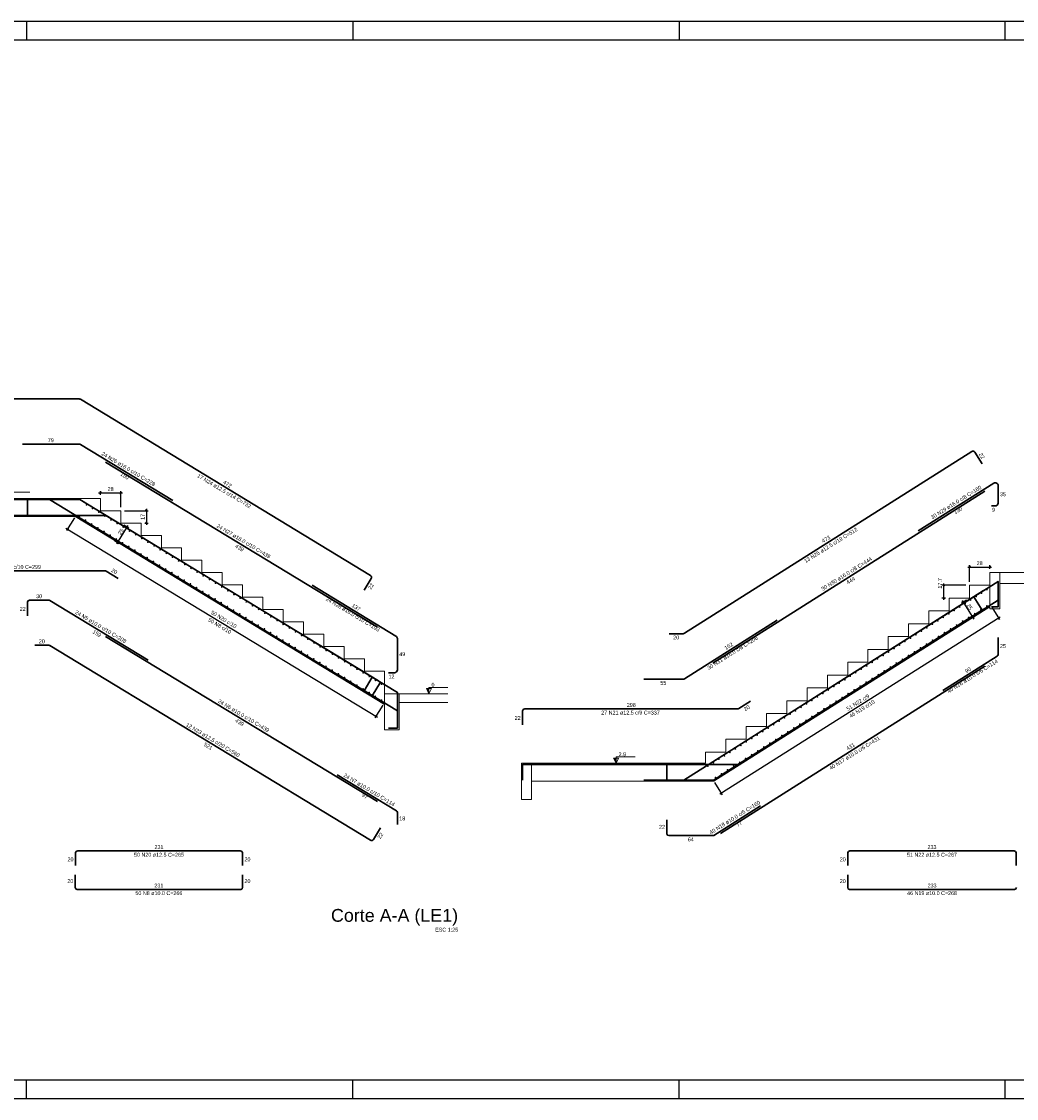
# Model space of a CAD drawing. Header units: millimetres. Extents: x 10 to 1250, y -62 to 528.
# Tile 893 of 909: x 1004 to 1059, y 133 to 193. Entities that reach past the tile are written whole.
import ezdxf

# ---------------------------------------------------------------- set-up
doc = ezdxf.new("R2010")
doc.units = ezdxf.units.MM
doc.header["$LTSCALE"] = 0.05
for name, color, linetype, lineweight in [('Descrição da armadura', 7, 'Continuous', 5), ('DT-Barras na forma', 2, 'Continuous', 30), ('DT-Barras no corte', 5, 'Continuous', 5), ('DT-Barras rebatidas', 2, 'Continuous', 30), ('DT-Cotas', 9, 'Continuous', 5), ('DT-Forma', 5, 'Continuous', 5), ('DT-Textos', 7, 'Continuous', 5), ('DT-Título', 3, 'Continuous', 20), ('Textos armaduras', 7, 'Continuous', 5)]:
    doc.layers.add(name, color=color, linetype=linetype, lineweight=lineweight)
doc.layers.add('FOLHA_PADRÃO', color=7, linetype='Continuous')
doc.styles.add('Arial', font='arial.ttf')
doc.styles.get("Standard").update_dxf_attribs({"font": 'arial.ttf'})
doc.dimstyles.new('UM_25.000000', dxfattribs={"dimtxt": 0.18, "dimasz": 0.1, "dimexe": 0.1, "dimexo": 0.2, "dimgap": 0, "dimtad": 1, "dimtih": 1, "dimtoh": 1, "dimdec": 1, "dimlfac": 25, "dimzin": 0, "dimdsep": 46, "dimtxsty": 'Standard', "dimcen": 0.09, "dimdle": 0.1, "dimadec": 1, "dimazin": 2, "dimtfac": 1, "dimtdec": 4, "dimtofl": 0, "dimtmove": 0, "dimatfit": 3, "dimfxl": 1, "dimtolj": 1, "dimarcsym": 0})

# ---------------------------------------------------------------- blocks, each defined once
blk = doc.blocks.new('A1EST. 1500')
at = {"layer": 'FOLHA_PADRÃO', "color": 1, "linetype": 'Continuous'}
for p, q in [((150.008, 59.4), (0, 59.4)), ((59.5, 59.4), (59.5, 58.4)), ((77.5, 59.4), (77.5, 58.4)), ((95.5, 59.4), (95.5, 58.4)), ((113.5, 58.4), (113.5, 59.4)), ((59.5, 0), (59.5, 1)), ((77.5, 0), (77.5, 1)), ((95.5, 0), (95.5, 1)), ((113.5, 0), (113.5, 1)), ((0, 0), (150.008, 0))]:
    blk.add_line(p, q, dxfattribs=at)
at = {"layer": 'FOLHA_PADRÃO', "color": 6, "linetype": 'Continuous'}
blk.add_lwpolyline([(149, 58.4), (149, 1), (1, 1), (1, 58.4), (149, 58.4)], dxfattribs=at)
blk = doc.blocks.new('_Oblique')
at = {"color": 0, "linetype": 'ByBlock', "lineweight": -2}
blk.add_line((-0.5, -0.5), (0.5, 0.5), dxfattribs=at)
blk = doc.blocks.new('*D2322')
at = {"layer": 'Defpoints', "color": 0, "transparency": 16777216}
for p in [(1009.601, 166.582), (1008.481, 166.282), (1009.601, 165.602)]:
    blk.add_point(p, dxfattribs=at)
at = {"layer": 'DT-Cotas', "color": 0, "lineweight": -2, "transparency": 16777216}
for p, q in [((1008.381, 166.582), (1009.701, 166.582)), ((1008.481, 166.482), (1008.481, 166.682)), ((1009.601, 165.802), (1009.601, 166.682))]:
    blk.add_line(p, q, dxfattribs=at)
at = {"layer": 'DT-Cotas', "color": 0, "lineweight": -2, "transparency": 16777216, "xscale": 0.1, "yscale": 0.1, "zscale": 0.1, "rotation": 180}
blk.add_blockref('_Oblique', (1008.481, 166.582), dxfattribs=at)
at = {"layer": 'DT-Cotas', "color": 0, "lineweight": -2, "transparency": 16777216, "xscale": 0.1, "yscale": 0.1, "zscale": 0.1}
blk.add_blockref('_Oblique', (1009.601, 166.582), dxfattribs=at)
at = {"layer": 'DT-Cotas', "transparency": 16777216, "insert": (1009.041, 166.794), "char_height": 0.2118, "attachment_point": 5, "rotation": 0.00573, "style": 'Arial'}
blk.add_mtext('\\A1;28', dxfattribs=at)
blk = doc.blocks.new('*D2323')
at = {"layer": 'Defpoints', "color": 0, "transparency": 16777216}
for p in [(1009.601, 165.602), (1010.721, 164.922), (1011.021, 164.922)]:
    blk.add_point(p, dxfattribs=at)
at = {"layer": 'DT-Cotas', "color": 0, "lineweight": -2, "transparency": 16777216}
for p, q in [((1009.801, 165.602), (1011.121, 165.602)), ((1011.021, 165.702), (1011.021, 164.822)), ((1010.921, 164.922), (1011.121, 164.922))]:
    blk.add_line(p, q, dxfattribs=at)
at = {"layer": 'DT-Cotas', "color": 0, "lineweight": -2, "transparency": 16777216, "xscale": 0.1, "yscale": 0.1, "zscale": 0.1}
for p, rotation in [((1011.021, 165.602), 90), ((1011.021, 164.922), 270)]:
    blk.add_blockref('_Oblique', p, dxfattribs=dict(at, rotation=rotation))
at = {"layer": 'DT-Cotas', "transparency": 16777216, "insert": (1010.809, 165.262), "char_height": 0.2118, "attachment_point": 5, "rotation": 90, "style": 'Arial'}
blk.add_mtext('\\A1;17', dxfattribs=at)
blk = doc.blocks.new('*D2324')
at = {"layer": 'Defpoints', "color": 0, "transparency": 16777216}
for p in [(1009.601, 164.922), (1009.953, 164.708), (1009.082, 164.067)]:
    blk.add_point(p, dxfattribs=at)
at = {"layer": 'DT-Cotas', "color": 0, "lineweight": -2, "transparency": 16777216}
for p, q in [((1009.382, 163.768), (1010.005, 164.793)), ((1009.772, 164.818), (1010.039, 164.656)), ((1009.253, 163.963), (1009.52, 163.801))]:
    blk.add_line(p, q, dxfattribs=at)
at = {"layer": 'DT-Cotas', "color": 0, "lineweight": -2, "transparency": 16777216, "xscale": 0.1, "yscale": 0.1, "zscale": 0.1}
for p, rotation in [((1009.953, 164.708), 58.73626830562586), ((1009.434, 163.853), 238.7362683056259)]:
    blk.add_blockref('_Oblique', p, dxfattribs=dict(at, rotation=rotation))
at = {"layer": 'DT-Cotas', "transparency": 16777216, "insert": (1009.603, 164.441), "char_height": 0.2118, "attachment_point": 5, "rotation": 58.73627, "style": 'Arial'}
blk.add_mtext('\\A1;25', dxfattribs=at)
blk = doc.blocks.new('*D2328')
at = {"layer": 'Defpoints', "color": 0, "transparency": 16777216}
for p in [(1007.146, 165.388), (1024.161, 155.057), (1023.679, 154.263)]:
    blk.add_point(p, dxfattribs=at)
at = {"layer": 'DT-Cotas', "color": 0, "lineweight": -2, "transparency": 16777216}
for p, q in [((1007.042, 165.217), (1006.612, 164.509)), ((1006.578, 164.646), (1023.765, 154.211)), ((1024.057, 154.886), (1023.627, 154.178))]:
    blk.add_line(p, q, dxfattribs=at)
at = {"layer": 'DT-Cotas', "color": 0, "lineweight": -2, "transparency": 16777216, "xscale": 0.1, "yscale": 0.1, "zscale": 0.1}
for p, rotation in [((1006.664, 164.594), 148.7362683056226), ((1023.679, 154.263), 328.7362683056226)]:
    blk.add_blockref('_Oblique', p, dxfattribs=dict(at, rotation=rotation))
blk = doc.blocks.new('*D2325')
at = {"layer": 'Defpoints', "color": 0, "transparency": 16777216}
for p in [(1057.548, 162.497), (1057.548, 162.197), (1056.428, 161.489)]:
    blk.add_point(p, dxfattribs=at)
at = {"layer": 'DT-Cotas', "color": 0, "lineweight": -2, "transparency": 16777216}
for p, q in [((1056.328, 162.497), (1057.648, 162.497)), ((1056.428, 161.689), (1056.428, 162.597)), ((1057.548, 162.397), (1057.548, 162.597))]:
    blk.add_line(p, q, dxfattribs=at)
at = {"layer": 'DT-Cotas', "color": 0, "lineweight": -2, "transparency": 16777216, "xscale": 0.1, "yscale": 0.1, "zscale": 0.1, "rotation": 180}
blk.add_blockref('_Oblique', (1056.428, 162.497), dxfattribs=at)
at = {"layer": 'DT-Cotas', "color": 0, "lineweight": -2, "transparency": 16777216, "xscale": 0.1, "yscale": 0.1, "zscale": 0.1}
blk.add_blockref('_Oblique', (1057.548, 162.497), dxfattribs=at)
at = {"layer": 'DT-Cotas', "transparency": 16777216, "insert": (1056.988, 162.709), "char_height": 0.2118, "attachment_point": 5, "rotation": 0.00573, "style": 'Arial'}
blk.add_mtext('\\A1;28', dxfattribs=at)
blk = doc.blocks.new('*D2326')
at = {"layer": 'Defpoints', "color": 0, "transparency": 16777216}
for p in [(1055.008, 161.489), (1056.428, 161.489), (1055.308, 160.781)]:
    blk.add_point(p, dxfattribs=at)
at = {"layer": 'DT-Cotas', "color": 0, "lineweight": -2, "transparency": 16777216}
for p, q in [((1055.008, 160.681), (1055.008, 161.589)), ((1056.228, 161.489), (1054.908, 161.489)), ((1055.108, 160.781), (1054.908, 160.781))]:
    blk.add_line(p, q, dxfattribs=at)
at = {"layer": 'DT-Cotas', "color": 0, "lineweight": -2, "transparency": 16777216, "xscale": 0.1, "yscale": 0.1, "zscale": 0.1}
for p, rotation in [((1055.008, 161.489), 90), ((1055.008, 160.781), 270)]:
    blk.add_blockref('_Oblique', p, dxfattribs=dict(at, rotation=rotation))
at = {"layer": 'DT-Cotas', "transparency": 16777216, "insert": (1054.797, 161.595), "char_height": 0.2118, "attachment_point": 5, "rotation": 90, "style": 'Arial'}
blk.add_mtext('\\A1;17.7', dxfattribs=at)
blk = doc.blocks.new('*D2327')
at = {"layer": 'Defpoints', "color": 0, "transparency": 16777216}
for p in [(1056.428, 160.781), (1056.963, 159.936), (1056.613, 159.715)]:
    blk.add_point(p, dxfattribs=at)
at = {"layer": 'DT-Cotas', "color": 0, "lineweight": -2, "transparency": 16777216}
for p, q in [((1056.259, 160.674), (1055.994, 160.507)), ((1056.025, 160.645), (1056.666, 159.63)), ((1056.794, 159.829), (1056.528, 159.661))]:
    blk.add_line(p, q, dxfattribs=at)
at = {"layer": 'DT-Cotas', "color": 0, "lineweight": -2, "transparency": 16777216, "xscale": 0.1, "yscale": 0.1, "zscale": 0.1}
for p, rotation in [((1056.078, 160.56), 122.2987350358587), ((1056.613, 159.715), 302.2987350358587)]:
    blk.add_blockref('_Oblique', p, dxfattribs=dict(at, rotation=rotation))
at = {"layer": 'DT-Cotas', "transparency": 16777216, "insert": (1056.435, 160.3), "char_height": 0.2118, "attachment_point": 5, "rotation": 302.29874, "style": 'Arial'}
blk.add_mtext('\\A1;25', dxfattribs=at)
blk = doc.blocks.new('*D2329')
at = {"layer": 'Defpoints', "color": 0, "transparency": 16777216}
for p in [(1057.548, 160.453), (1042.25, 150.782), (1042.735, 150.015)]:
    blk.add_point(p, dxfattribs=at)
at = {"layer": 'DT-Cotas', "color": 0, "lineweight": -2, "transparency": 16777216}
for p, q in [((1057.655, 160.284), (1058.087, 159.601)), ((1058.118, 159.739), (1042.65, 149.961)), ((1042.357, 150.613), (1042.788, 149.93))]:
    blk.add_line(p, q, dxfattribs=at)
at = {"layer": 'DT-Cotas', "color": 0, "lineweight": -2, "transparency": 16777216, "xscale": 0.1, "yscale": 0.1, "zscale": 0.1}
for p, rotation in [((1058.033, 159.685), 32.29873503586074), ((1042.735, 150.015), 212.2987350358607)]:
    blk.add_blockref('_Oblique', p, dxfattribs=dict(at, rotation=rotation))

msp = doc.modelspace()

# ---------------------------------------------------------------- hatches: boundary and pattern name
at = {"layer": 'DT-Textos', "linetype": 'Continuous'}
for points in [[(1026.6042, 155.5098), (1026.6042, 155.7898), (1026.4642, 155.7898), (1026.6042, 155.5098)], [(1036.9283, 151.6773), (1036.9283, 151.9573), (1036.7883, 151.9573), (1036.9283, 151.6773)]]:
    msp.add_hatch(color=256, dxfattribs=at).paths.add_polyline_path(points)

# ---------------------------------------------------------------- linework, layer by layer
at = {"layer": 'DT-Barras na forma'}
for points in [[(998.385, 166.2178), (998.385, 165.3458), (1008.7794, 165.3458), (1009.4632, 164.9306)], [(998.481, 165.3458), (998.481, 166.2178), (1007.3431, 166.2178), (1023.481, 156.4198), (1023.0285, 155.6744)], [(1004.1838, 166.2178), (1007.3431, 166.2178), (1012.4727, 163.1034)], [(1004.4629, 165.3458), (1004.4629, 166.2178), (1005.6629, 166.2178), (1011.104, 162.9143)], [(1023.9336, 156.145), (1023.481, 155.3997), (1005.6629, 166.2178), (1004.8629, 166.2178)], [(1008.823, 165.3193), (1023.8191, 156.2145)], [(1008.823, 164.2992), (1023.8191, 155.1944)], [(1057.6483, 160.2973), (1058.0083, 160.2973), (1058.0083, 161.7044), (1053.6011, 158.9184)], [(1058.0083, 161.6628), (1058.0083, 160.6727), (1054.9545, 158.7423)], [(1057.2102, 161.1998), (1042.2064, 151.7153)], [(1057.1282, 160.1164), (1056.6623, 160.8535), (1040.6656, 150.7413), (1039.8656, 150.7413)], [(1057.2102, 160.1682), (1042.6356, 150.955)], [(1020.1694, 158.4304), (1024.861, 155.5819), (1024.861, 153.6098), (1024.375, 153.6098)], [(1021.538, 156.5793), (1024.861, 154.5618), (1024.861, 153.8464)], [(1045.8155, 153.9968), (1040.6656, 150.7413), (1038.4596, 150.7413)], [(1044.8913, 152.3809), (1042.2975, 150.7413), (1039.7338, 150.7413), (1039.7338, 151.6133)], [(1031.7723, 150.7413), (1031.7723, 151.6133), (1043.677, 151.6133), (1044.3532, 152.0407)]]:
    msp.add_lwpolyline(points, dxfattribs=at)
at = {"layer": 'DT-Barras no corte'}
for centre in [(1007.7055, 165.9276), (1008.0448, 165.7216), (1007.3157, 165.2845), (1008.3841, 165.5156), (1008.7234, 165.3096), (1007.656, 165.0779), (1007.9964, 164.8713), (1008.3367, 164.6646), (1009.0627, 165.1036), (1009.4019, 164.8976), (1009.7412, 164.6916), (1008.677, 164.458), (1009.0173, 164.2514), (1009.3576, 164.0448), (1010.0805, 164.4856), (1010.4198, 164.2796), (1010.7591, 164.0736), (1009.6979, 163.8382), (1010.0382, 163.6316), (1010.3785, 163.4249), (1011.0984, 163.8676), (1011.4377, 163.6616), (1011.777, 163.4556), (1010.7188, 163.2183), (1011.0591, 163.0117), (1011.3994, 162.8051), (1012.1163, 163.2496), (1012.4556, 163.0436), (1012.7948, 162.8376), (1011.7398, 162.5985), (1012.0801, 162.3919), (1012.4204, 162.1852), (1013.1341, 162.6316), (1013.4734, 162.4256), (1013.8127, 162.2196), (1012.7607, 161.9786), (1013.101, 161.772), (1013.4413, 161.5654), (1014.152, 162.0137), (1014.4913, 161.8077), (1014.8306, 161.6017), (1013.7816, 161.3588), (1014.1219, 161.1522), (1015.1699, 161.3957), (1015.5092, 161.1897), (1015.8484, 160.9837), (1057.0954, 161.0563), (1057.3973, 161.2472), (1014.4622, 160.9455), (1014.8025, 160.7389), (1015.1428, 160.5323), (1016.1877, 160.7777), (1016.527, 160.5717), (1016.8663, 160.3657), (1056.1896, 160.4837), (1056.4916, 160.6746), (1056.7935, 160.8654), (1015.4832, 160.3257), (1015.8235, 160.1191), (1016.1638, 159.9125), (1017.2056, 160.1597), (1017.5449, 159.9537), (1055.2838, 159.9111), (1055.5858, 160.102), (1055.8877, 160.2928), (1056.7169, 159.9273), (1057.0494, 160.1376), (1057.382, 160.3478), (1016.5041, 159.7059), (1016.8444, 159.4992), (1017.1847, 159.2926), (1017.8842, 159.7477), (1018.2235, 159.5417), (1018.5628, 159.3357), (1054.3781, 159.3385), (1054.68, 159.5294), (1054.9819, 159.7203), (1055.7191, 159.2966), (1056.0517, 159.5069), (1056.3843, 159.7171), (1017.525, 159.086), (1017.8653, 158.8794), (1018.2056, 158.6728), (1018.9021, 159.1297), (1019.2413, 158.9237), (1019.5806, 158.7177), (1053.4723, 158.7659), (1053.7742, 158.9568), (1054.0761, 159.1477), (1054.7214, 158.6659), (1055.054, 158.8762), (1055.3866, 159.0864), (1018.5459, 158.4662), (1018.8862, 158.2595), (1019.2266, 158.0529), (1019.9199, 158.5117), (1020.2592, 158.3057), (1020.5985, 158.0997), (1052.2645, 158.0025), (1052.5665, 158.1934), (1052.8684, 158.3842), (1053.1703, 158.5751), (1053.7237, 158.0352), (1054.0563, 158.2455), (1054.3888, 158.4557), (1019.5669, 157.8463), (1019.9072, 157.6397), (1020.2475, 157.4331), (1020.9378, 157.8937), (1021.2771, 157.6877), (1021.6164, 157.4817), (1051.3588, 157.4299), (1051.6607, 157.6208), (1051.9626, 157.8116), (1052.726, 157.4045), (1053.0585, 157.6148), (1053.3911, 157.825), (1020.5878, 157.2265), (1020.9281, 157.0198), (1021.2684, 156.8132), (1021.9557, 157.2757), (1022.2949, 157.0697), (1022.6342, 156.8637), (1050.453, 156.8573), (1050.7549, 157.0482), (1051.0568, 157.239), (1052.0608, 156.984), (1052.3934, 157.1943), (1021.6087, 156.6066), (1021.949, 156.4), (1022.9735, 156.6577), (1023.3128, 156.4517), (1023.6521, 156.2457), (1049.5472, 156.2847), (1049.8491, 156.4756), (1050.151, 156.6665), (1051.0631, 156.3533), (1051.3957, 156.5636), (1051.7282, 156.7738), (1022.2893, 156.1934), (1022.6296, 155.9868), (1022.97, 155.7801), (1023.9914, 156.0397), (1048.6414, 155.7121), (1048.9433, 155.903), (1049.2453, 156.0939), (1050.0653, 155.7226), (1050.3979, 155.9329), (1050.7305, 156.1431), (1023.3103, 155.5735), (1023.6506, 155.3669), (1023.9909, 155.1603), (1047.7356, 155.1396), (1048.0375, 155.3304), (1048.3395, 155.5213), (1049.0676, 155.0919), (1049.4002, 155.3022), (1049.7328, 155.5124), (1046.8298, 154.567), (1047.1318, 154.7578), (1047.4337, 154.9487), (1048.0699, 154.4612), (1048.4025, 154.6715), (1048.735, 154.8817), (1045.924, 153.9944), (1046.226, 154.1852), (1046.5279, 154.3761), (1047.0722, 153.8305), (1047.4047, 154.0407), (1047.7373, 154.251), (1045.0182, 153.4218), (1045.3202, 153.6127), (1045.6221, 153.8035), (1046.407, 153.41), (1046.7396, 153.6203), (1043.8105, 152.6583), (1044.1125, 152.8492), (1044.4144, 153.0401), (1044.7163, 153.2309), (1045.4093, 152.7793), (1045.7419, 152.9896), (1046.0744, 153.1998), (1042.9047, 152.0858), (1043.2067, 152.2766), (1043.5086, 152.4675), (1044.4116, 152.1486), (1044.7441, 152.3589), (1045.0767, 152.5691), (1041.999, 151.5132), (1042.3009, 151.704), (1042.6028, 151.8949), (1043.4138, 151.5179), (1043.7464, 151.7282), (1044.079, 151.9384), (1042.4161, 150.8872), (1042.7487, 151.0974), (1043.0813, 151.3077)]:
    msp.add_circle(centre, 0.02, dxfattribs=at)
at = {"layer": 'DT-Barras rebatidas'}
for p, q in [((998.606, 171.7652), (1007.3082, 171.7652)), ((1007.373, 171.7471), (1023.3742, 162.0321)), ((1004.1838, 169.2768), (1007.2984, 169.2768)), ((1007.3814, 169.2536), (1012.4727, 166.1624)), ((1056.5566, 168.8663), (1040.6962, 158.8403)), ((1057.1282, 168.1961), (1056.7291, 168.8275)), ((1008.768, 168.2878), (1023.7642, 159.183)), ((1057.7628, 167.1185), (1053.6011, 164.4877)), ((1058.0083, 166.0266), (1058.0083, 166.9832)), ((1057.2668, 166.6796), (1042.263, 157.1951)), ((1057.6483, 165.8666), (1057.8483, 165.8666)), ((998.485, 162.2868), (1008.7514, 162.2868)), ((1008.8033, 162.2723), (1009.4632, 161.8716)), ((1023.4162, 161.8603), (1023.0285, 161.2218)), ((1020.1694, 161.4894), (1024.7841, 158.6877)), ((1004.4629, 159.7984), (1004.4629, 160.5704)), ((1004.5629, 160.6704), (1005.6349, 160.6704)), ((1005.6868, 160.6559), (1011.104, 157.3669)), ((1045.8155, 159.5661), (1040.7048, 156.3354)), ((1008.768, 158.6613), (1023.7642, 149.5565)), ((1040.6294, 158.8209), (1039.8656, 158.8209)), ((1058.0083, 158.6038), (1058.0083, 157.6688)), ((1005.6279, 158.182), (1004.8629, 158.182)), ((1023.3742, 147.4287), (1005.6928, 158.1638)), ((1024.861, 158.5509), (1024.861, 156.8288)), ((1057.9617, 157.5843), (1054.9545, 155.6833)), ((1057.2668, 157.0197), (1042.6922, 147.8065)), ((1024.701, 156.6688), (1024.375, 156.6688)), ((1040.6193, 156.3106), (1038.4596, 156.3106)), ((1043.7076, 154.6916), (1044.3532, 155.0997)), ((1031.7723, 153.8003), (1031.7723, 154.5473)), ((1031.8973, 154.6723), (1043.6408, 154.6723)), ((1021.538, 151.0319), (1024.8129, 149.0436)), ((1044.8913, 149.3219), (1042.322, 147.6978)), ((1024.861, 148.9581), (1024.861, 148.299)), ((1039.7338, 147.7823), (1039.7338, 148.5543)), ((1023.9336, 148.1092), (1023.5459, 147.4707)), ((1042.2686, 147.6823), (1039.8338, 147.6823)), ((1007.224, 146.8343), (1016.196, 146.8343)), ((1049.8333, 146.8351), (1058.8853, 146.8351)), ((1007.099, 146.0273), (1007.099, 146.7093)), ((1016.321, 146.7093), (1016.321, 146.0273)), ((1049.7083, 146.0281), (1049.7083, 146.7101)), ((1059.0103, 146.7101), (1059.0103, 146.0281)), ((1007.089, 145.5273), (1007.089, 144.8153)), ((1016.321, 144.8153), (1016.321, 145.5273)), ((1049.7083, 145.5281), (1049.7083, 144.8161)), ((1007.189, 144.7153), (1016.221, 144.7153)), ((1049.8083, 144.7161), (1058.9203, 144.7161))]:
    msp.add_line(p, q, dxfattribs=at)
for centre, radius, start, end in [((1007.3082, 171.6402), 0.125, 58.736268, 90), ((1007.2984, 169.1168), 0.16, 58.736268, 90), ((1056.6234, 168.7607), 0.125, 32.298735, 122.298735), ((1057.8483, 166.9832), 0.16, 0, 122.298735), ((1057.8483, 166.0266), 0.16, 270, 0), ((1008.7514, 162.1868), 0.1, 58.736268, 90), ((1023.3093, 161.9252), 0.125, 328.736268, 58.736268), ((1004.5629, 160.5704), 0.1, 90, 180), ((1005.6349, 160.5704), 0.1, 58.736268, 90), ((1024.701, 158.5509), 0.16, 0, 58.736268), ((1040.6294, 158.9459), 0.125, 270, 302.298735), ((1005.6279, 158.057), 0.125, 58.736268, 90), ((1057.9083, 157.6688), 0.1, 302.298735, 0), ((1024.701, 156.8288), 0.16, 270, 0), ((1040.6193, 156.4706), 0.16, 270, 302.298735), ((1031.8973, 154.5473), 0.125, 90, 180), ((1043.6408, 154.7973), 0.125, 270, 302.298735), ((1024.761, 148.9581), 0.1, 0, 58.736268), ((1023.4391, 147.5356), 0.125, 238.736268, 328.736268), ((1039.8338, 147.7823), 0.1, 180, 270), ((1042.2686, 147.7823), 0.1, 270, 302.298735), ((1007.224, 146.7093), 0.125, 90, 180), ((1016.196, 146.7093), 0.125, 0, 90), ((1049.8333, 146.7101), 0.125, 90, 180), ((1058.8853, 146.7101), 0.125, 0, 90), ((1007.189, 144.8153), 0.1, 180, 270), ((1016.221, 144.8153), 0.1, 270, 0), ((1049.8083, 144.8161), 0.1, 180, 270), ((1058.9203, 144.8161), 0.1, 270, 0)]:
    msp.add_arc(centre, radius, start, end, dxfattribs=at)
at = {"layer": 'DT-Forma'}
for p, q in [((1008.481, 166.2818), (998.881, 166.2818)), ((998.881, 165.2818), (1007.0812, 165.2818)), ((1058.1083, 162.1973), (1066.8363, 162.1973)), ((1066.8363, 161.5973), (1058.1083, 161.5973)), ((1024.961, 155.5098), (1027.6542, 155.5098)), ((1027.6542, 155.0298), (1024.961, 155.0298)), ((1041.8683, 151.6773), (1032.2683, 151.6773)), ((1032.2683, 150.6773), (1041.8683, 150.6773))]:
    msp.add_line(p, q, dxfattribs=at)
for points in [[(1008.481, 166.2818), (1008.481, 165.6018), (1009.601, 165.6018), (1009.601, 164.9218), (1010.721, 164.9218), (1010.721, 164.2418), (1011.841, 164.2418), (1011.841, 163.5618), (1012.961, 163.5618), (1012.961, 162.8818), (1014.081, 162.8818), (1014.081, 162.2018), (1015.201, 162.2018), (1015.201, 161.5218), (1016.321, 161.5218), (1016.321, 160.8418), (1017.441, 160.8418), (1017.441, 160.1618), (1018.561, 160.1618), (1018.561, 159.4818), (1019.681, 159.4818), (1019.681, 158.8018), (1020.801, 158.8018), (1020.801, 158.1218), (1021.921, 158.1218), (1021.921, 157.4418), (1023.041, 157.4418), (1023.041, 156.7618), (1024.161, 156.7618), (1024.161, 155.5098)], [(1024.161, 154.9119), (1007.0812, 165.2818)], [(1057.5483, 162.1973), (1057.5483, 161.4893), (1056.4283, 161.4893), (1056.4283, 160.7813), (1055.3083, 160.7813), (1055.3083, 160.0733), (1054.1883, 160.0733), (1054.1883, 159.3653), (1053.0683, 159.3653), (1053.0683, 158.6573), (1051.9483, 158.6573), (1051.9483, 157.9493), (1050.8283, 157.9493), (1050.8283, 157.2413), (1049.7083, 157.2413), (1049.7083, 156.5333), (1048.5883, 156.5333), (1048.5883, 155.8253), (1047.4683, 155.8253), (1047.4683, 155.1173), (1046.3483, 155.1173), (1046.3483, 154.4093), (1045.2283, 154.4093), (1045.2283, 153.7013), (1044.1083, 153.7013), (1044.1083, 152.9933), (1042.9883, 152.9933), (1042.9883, 152.2853), (1041.8683, 152.2853), (1041.8683, 151.6773)], [(1042.3161, 150.6773), (1041.8683, 150.6773), (1042.3161, 150.6773), (1057.5483, 160.3062)]]:
    msp.add_lwpolyline(points, dxfattribs=at)
for points in [[(1057.5483, 162.1973), (1057.5483, 160.1973), (1058.1083, 160.1973), (1058.1083, 162.1973), (1057.5483, 162.1973)], [(1024.161, 155.5098), (1024.161, 153.5098), (1024.961, 153.5098), (1024.961, 155.5098), (1024.161, 155.5098)], [(1032.2683, 151.6773), (1032.2683, 149.6773), (1031.7083, 149.6773), (1031.7083, 151.6773), (1032.2683, 151.6773)]]:
    msp.add_lwpolyline(points, close=True, dxfattribs=at)
at = {"layer": 'DT-Textos'}
for points in [[(1003.541, 166.2818), (1003.681, 166.5618), (1003.401, 166.5618), (1003.541, 166.2818), (1003.541, 166.6318), (1004.591, 166.6318)], [(1026.6042, 155.5098), (1026.7442, 155.7898), (1026.4642, 155.7898), (1026.6042, 155.5098), (1026.6042, 155.8598), (1027.6542, 155.8598)], [(1036.9283, 151.6773), (1037.0683, 151.9573), (1036.7883, 151.9573), (1036.9283, 151.6773), (1036.9283, 152.0273), (1037.9783, 152.0273)]]:
    msp.add_lwpolyline(points, dxfattribs=at)

# ---------------------------------------------------------------- block references
msp.add_blockref('A1EST. 1500', (944.9021, 133.1844))

# ---------------------------------------------------------------- texts
at = {"layer": 'Descrição da armadura', "linetype": 'Continuous', "char_height": 0.2118, "attachment_point": 8, "line_spacing_factor": 0.798, "style": 'Arial'}
for s, insert, width, rotation in [('24 N26 ø16.0 c/10 C=228', (1009.9629, 167.8101), 6.810812, 329), ('17 N24 ø12.5 c/14 C=732', (1015.2472, 166.5946), 6.810812, 329), ('30 N29 ø16.0 c/8 C=160', (1055.7481, 165.9702), 6.480859, 32), ('24 N27 ø16.0 c/10 C=439', (1016.321, 163.8259), 6.810812, 329), ('13 N25 ø12.5 c/19 C=512', (1048.8337, 163.6085), 6.810812, 32), ('30 N30 ø16.0 c/8 C=444', (1049.7083, 162.0269), 6.480859, 32), ('24 N28 ø16.0 c/10 C=193', (1022.3503, 159.7936), 6.810812, 329), ('24 N5 ø10.0 c/10 C=208', (1008.4384, 159.1091), 6.480859, 329), ('50 N20 c/10', (1015.226, 159.5185), 3.199294, 329), ('50 N8 c/10', (1015.0065, 159.1571), 2.869342, 329), ('30 N31 ø16.0 c/8 C=206', (1043.4103, 157.6698), 6.480859, 32), ('40 N16 ø10.0 c/6 C=114', (1056.6512, 156.38), 6.480859, 32), ('24 N6 ø10.0 c/10 C=439', (1016.321, 154.1994), 6.480859, 329), ('51 N22 c/9', (1050.3296, 154.9364), 2.869342, 32), ('46 N19 c/10', (1050.554, 154.5815), 3.199294, 32), ('12 N23 ø12.5 c/20 C=560', (1014.6269, 152.8634), 6.810812, 329), ('40 N17 ø10.0 c/6 C=431', (1050.1493, 152.1446), 6.480859, 32), ('24 N7 ø10.0 c/10 C=114', (1023.2545, 150.1137), 6.480859, 329), ('40 N18 ø10.0 c/6 C=160', (1043.5378, 148.5916), 6.480859, 32)]:
    msp.add_mtext(s, dxfattribs=dict(at, insert=insert, width=width, rotation=rotation))
for s, insert, width in [('24 N4 ø10.0 c/10 C=299', (1003.5822, 162.3927), 6.480859), ('27 N21 ø12.5 c/9 C=337', (1037.7246, 154.3546), 6.480859), ('50 N20 ø12.5 C=265', (1011.71, 146.5166), 5.524605), ('51 N22 ø12.5 C=267', (1054.3593, 146.5174), 5.524605), ('50 N8 ø10.0 C=266', (1011.705, 144.3976), 5.194653), ('46 N19 ø10.0 C=268', (1054.3643, 144.3984), 5.524605)]:
    msp.add_mtext(s, dxfattribs=dict(at, insert=insert, width=width))
at = {"layer": 'DT-Textos', "char_height": 0.2118, "attachment_point": 7, "line_spacing_factor": 0.798, "style": 'Arial'}
for s, insert, width in [('0', (1026.7442, 155.8948), 0.365975), ('2.9', (1037.0683, 152.0623), 0.914778)]:
    msp.add_mtext(s, dxfattribs=dict(at, insert=insert, width=width))
at = {"layer": 'DT-Título', "attachment_point": 9, "line_spacing_factor": 0.798, "style": 'Arial'}
for s, insert, char_height, width in [('Corte A-A (LE1)', (1028.2142, 142.7178), 0.706, 14.04266), ('ESC 1:25', (1028.2142, 142.3855), 0.2118, 2.816629)]:
    msp.add_mtext(s, dxfattribs=dict(at, insert=insert, char_height=char_height, width=width))
at = {"layer": 'Textos armaduras', "linetype": 'Continuous', "char_height": 0.2118, "attachment_point": 7, "line_spacing_factor": 0.798, "style": 'Arial'}
for s, insert, width in [('79', (1005.5761, 169.3827), 0.659905), ('35', (1058.1142, 166.399), 0.659905), ('9', (1057.6658, 165.5489), 0.329953), ('30', (1004.9339, 160.7763), 0.659905), ('22', (1004.0271, 160.0785), 0.659905), ('20', (1040.0825, 158.5032), 0.659905), ('20', (1005.0804, 158.2879), 0.659905), ('25', (1058.1142, 158.0304), 0.659905), ('49', (1024.9669, 157.5839), 0.659905), ('12', (1024.373, 156.3511), 0.659905), ('55', (1039.3744, 155.9929), 0.659905), ('298', (1037.5216, 154.7782), 0.989858), ('22', (1031.3365, 154.0679), 0.659905), ('18', (1024.9669, 148.5227), 0.659905), ('22', (1039.2979, 148.0624), 0.659905), ('64', (1040.8862, 147.3646), 0.659905), ('231', (1011.4626, 146.9402), 0.989858), ('233', (1054.1118, 146.941), 0.989858), ('20', (1006.6632, 146.2624), 0.659905), ('20', (1016.4269, 146.2624), 0.659905), ('20', (1049.2725, 146.2632), 0.659905), ('20', (1006.6532, 145.0654), 0.659905), ('231', (1011.4576, 144.8212), 0.989858), ('20', (1016.4269, 145.0654), 0.659905), ('20', (1049.2725, 145.0662), 0.659905), ('233', (1054.1168, 144.822), 0.989858)]:
    msp.add_mtext(s, dxfattribs=dict(at, insert=insert, width=width))
for s, insert, width, rotation in [('22', (1056.9312, 168.7092), 0.659905, 302), ('150', (1009.5495, 167.5656), 0.989858, 328), ('472', (1015.2192, 167.1146), 0.989858, 328), ('130', (1055.6421, 165.402), 0.989858, 32), ('473', (1048.3588, 163.8125), 0.989858, 32), ('439', (1015.8885, 163.593), 0.989858, 328), ('20', (1009.0482, 162.2524), 0.659905, 328), ('22', (1023.4076, 161.234), 0.659905, 58), ('444', (1049.725, 161.5363), 0.989858, 32), ('137', (1022.3223, 160.3136), 0.989858, 328), ('159', (1008.0179, 158.8689), 0.989858, 328), ('152', (1042.9925, 157.9099), 0.989858, 32), ('90', (1056.2607, 156.6363), 0.659905, 32), ('20', (1044.0602, 154.5387), 0.659905, 32), ('439', (1015.8885, 153.9664), 0.989858, 328), ('521', (1014.1559, 152.6538), 0.989858, 328), ('431', (1049.7119, 152.3723), 0.989858, 32), ('97', (1022.8685, 149.8525), 0.659905, 328), ('77', (1043.6365, 148.1529), 0.659905, 32), ('22', (1023.925, 147.4829), 0.659905, 58)]:
    msp.add_mtext(s, dxfattribs=dict(at, insert=insert, width=width, rotation=rotation))

# ---------------------------------------------------------------- dimensions: what is measured, and where the dimension line sits
at = {"layer": 'DT-Cotas'}
for base, p1, p2, picture, middle in [((1009.601, 166.5818), (1008.481, 166.2818), (1009.601, 165.6018), '*D2322', (1009.041, 166.7936)), ((1057.5483, 162.4973), (1056.4283, 161.4893), (1057.5483, 162.1973), '*D2325', (1056.9883, 162.7091))]:
    dim = msp.add_linear_dim(base=base, p1=p1, p2=p2, dimstyle='UM_25.000000', override={"dimtxt": 0.2118, "dimasz": 0.1, "dimexe": 0.1, "dimexo": 0.2, "dimtad": 1, "dimtih": 0, "dimtoh": 0, "dimdec": 1, "dimlfac": 25, "dimzin": 8, "dimtxsty": 'Arial', "dimblk": 'Oblique', "dimblk1": 'Oblique', "dimblk2": 'Oblique', "dimsah": 1, "dimdle": 0.1, "dimse1": 0, "dimse2": 0, "dimclrt": 256, "dimadec": 1, "dimazin": 3, "dimtmove": 2, "dimldrblk": 'Oblique'}, dxfattribs=at)
    dim.commit()
    dim.dimension.update_dxf_attribs({"geometry": picture, "text_midpoint": middle, "dimtype": 160, "text_rotation": 0.00573})
for base, p1, p2, angle, picture, middle, turn in [((1023.6792, 154.2633), (1007.1456, 165.3878), (1024.161, 155.057), 328.736268, '*D2328', (1015.2264, 159.6251), -31.263732), ((1042.735, 150.0146), (1057.5483, 160.4529), (1042.2498, 150.7821), 212.298735, '*D2329', (1050.3276, 155.0454), 32.298735)]:
    dim = msp.add_linear_dim(base=base, p1=p1, p2=p2, angle=angle, text=' ', dimstyle='UM_25.000000', override={"dimtxt": 0.2118, "dimasz": 0.1, "dimexe": 0.1, "dimexo": 0.2, "dimtad": 1, "dimtih": 0, "dimtoh": 0, "dimdec": 1, "dimlfac": 25, "dimzin": 8, "dimtxsty": 'Arial', "dimblk": 'Oblique', "dimblk1": 'Oblique', "dimblk2": 'Oblique', "dimsah": 1, "dimdle": 0.1, "dimse1": 0, "dimse2": 0, "dimclrt": 256, "dimadec": 1, "dimazin": 3, "dimtmove": 2, "dimldrblk": 'Oblique'}, dxfattribs=at)
    dim.commit()
    dim.dimension.update_dxf_attribs({"geometry": picture, "text_midpoint": middle, "dimtype": 161, "text_rotation": turn})
for base, p1, p2, angle, picture, middle, dimtype, turn in [((1011.021, 164.9218), (1009.601, 165.6018), (1010.721, 164.9218), 90, '*D2323', (1010.8092, 165.2618), 160, 90), ((1009.9533, 164.7079), (1009.0821, 164.067), (1009.601, 164.9218), 58.736268, '*D2324', (1009.6033, 164.4414), 161, 58.736268), ((1055.0083, 161.4893), (1055.3083, 160.7813), (1056.4283, 161.4893), 90, '*D2326', (1054.7965, 161.5952), 160, 90), ((1056.6128, 159.7149), (1056.4283, 160.7813), (1056.9626, 159.936), 302.298735, '*D2327', (1056.4351, 160.3), 161, -57.701265)]:
    dim = msp.add_linear_dim(base=base, p1=p1, p2=p2, angle=angle, dimstyle='UM_25.000000', override={"dimtxt": 0.2118, "dimasz": 0.1, "dimexe": 0.1, "dimexo": 0.2, "dimtad": 1, "dimtih": 0, "dimtoh": 0, "dimdec": 1, "dimlfac": 25, "dimzin": 8, "dimtxsty": 'Arial', "dimblk": 'Oblique', "dimblk1": 'Oblique', "dimblk2": 'Oblique', "dimsah": 1, "dimdle": 0.1, "dimse1": 0, "dimse2": 0, "dimclrt": 256, "dimadec": 1, "dimazin": 3, "dimtmove": 2, "dimldrblk": 'Oblique'}, dxfattribs=at)
    dim.commit()
    dim.dimension.update_dxf_attribs({"geometry": picture, "text_midpoint": middle, "dimtype": dimtype, "text_rotation": turn})

doc.saveas('drawing.dxf')
